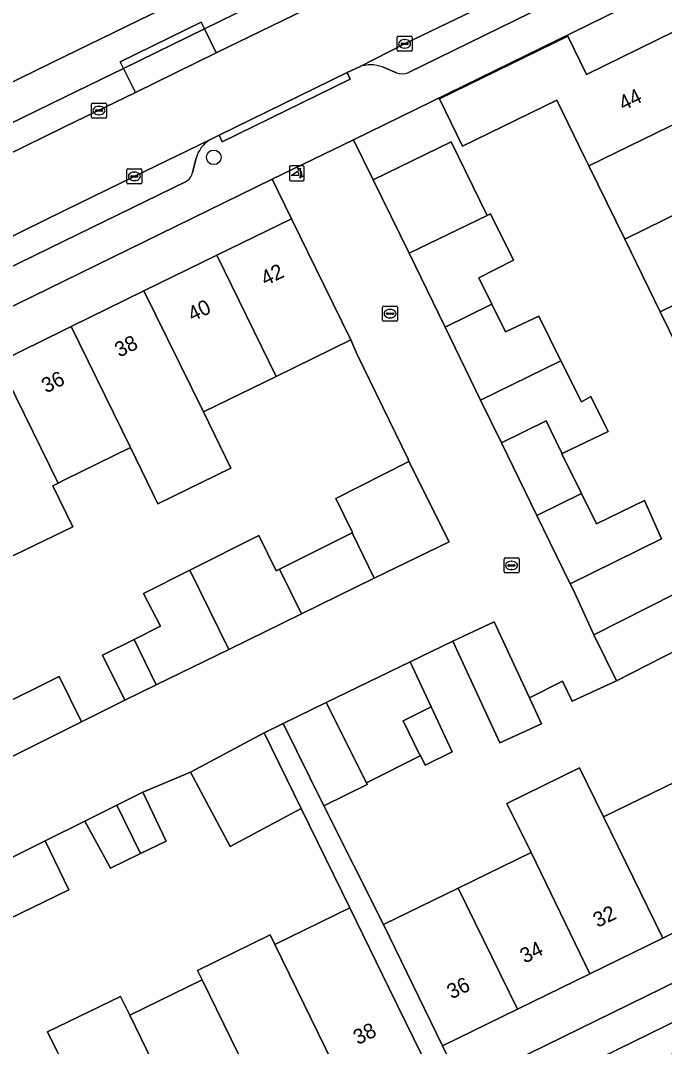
# Model space of a CAD drawing. Extents: x 160455 to 162082, y 388339 to 389736.
# Drawn here: x 161497.1 to 161540, y 388626.9 to 388695.3 of the extents above; entities that cross this region are included whole.
import ezdxf

# ---------------------------------------------------------------- set-up
doc = ezdxf.new("R2010")
doc.units = 0
for name, color, linetype in [('IMGEO_Boom', 7, 'Continuous'), ('IMGEO_Erf', 7, 'Continuous'), ('IMGEO_Kolk', 7, 'Continuous'), ('IMGEO_Pand', 7, 'Continuous'), ('IMGEO_Pand_nummerreeks', 7, 'Continuous'), ('IMGEO_Parkeervlak_open', 7, 'Continuous'), ('IMGEO_Poller', 7, 'Continuous'), ('IMGEO_Rijbaan_lokaal_open', 7, 'Continuous'), ('IMGEO_Voetpad_open', 7, 'Continuous')]:
    doc.layers.add(name, color=color, linetype=linetype)

msp = doc.modelspace()

# ---------------------------------------------------------------- linework, layer by layer
at = {"layer": 'IMGEO_Boom'}
msp.add_circle((161509.959, 388686.209), 0.489, dxfattribs=at)
at = {"layer": 'IMGEO_Erf'}
for points in [[(161449.307, 388668.189), (161500, 388692.927), (161519.707, 388702.55), (161517.526, 388707.037), (161514.537, 388705.584), (161513.883, 388706.92), (161509.716, 388704.881), (161505.546, 388702.841), (161506.2, 388701.505), (161503.365, 388700.123), (161500.53, 388698.741), (161500, 388699.828), (161499.876, 388700.082), (161495.693, 388698.04)], [(161539.166, 388697.108), (161519.276, 388687.387), (161520.596, 388684.705), (161525.799, 388687.25), (161528.205, 388682.332), (161528.43, 388682.441), (161529.96, 388679.346), (161527.655, 388678.16), (161528.52, 388676.407), (161529.433, 388674.559), (161531.653, 388675.609), (161533.137, 388672.645), (161534.513, 388669.9), (161535.134, 388670.254), (161536.175, 388668.145), (161536.282, 388667.929), (161533.214, 388666.45), (161533.196, 388666.441), (161534.512, 388663.775), (161535.51, 388661.755), (161538.709, 388663.316), (161539.858, 388660.753), (161533.744, 388657.765), (161533.953, 388657.378), (161535.325, 388654.366), (161542.62, 388658.048)], [(161542.137, 388671.052), (161539.765, 388675.902), (161537.392, 388680.753), (161535.006, 388685.631), (161534.758, 388686.139), (161532.856, 388690.033), (161526.561, 388686.959), (161525.021, 388690.113), (161533.589, 388694.298), (161534.837, 388691.741), (161540.641, 388694.576)], [(161494.968, 388649.262), (161499.628, 388651.581), (161501.134, 388648.554), (161504.023, 388649.995), (161502.535, 388652.999), (161504.633, 388654.052), (161506.391, 388654.933), (161505.264, 388657.105), (161508.371, 388658.67), (161512.976, 388660.991), (161514.121, 388658.631), (161514.357, 388658.748), (161519.189, 388661.158), (161519.228, 388661.177), (161518.11, 388663.457), (161522.989, 388665.91), (161522.927, 388666.084), (161519.522, 388673.055), (161519.118, 388674.032), (161514.114, 388671.587), (161509.273, 388669.222), (161511.099, 388665.484), (161506.23, 388663.105), (161504.404, 388666.843), (161500, 388664.691), (161499.562, 388664.478), (161499.299, 388664.35), (161499.207, 388664.305), (161500.543, 388661.572), (161496.041, 388659.372)], [(161544.167, 388655.014), (161536.845, 388651.29), (161533.885, 388649.939), (161533.233, 388651.257), (161531.031, 388650.156), (161531.83, 388648.431), (161529.066, 388647.151), (161525.922, 388653.938), (161523.06, 388652.566), (161524.47, 388649.552), (161525.869, 388646.563), (161524.081, 388645.665), (161523.756, 388646.298), (161523.745, 388646.293), (161520.148, 388644.494), (161520.206, 388644.384), (161517.3, 388642.949), (161521.285, 388635.027), (161526.281, 388637.47), (161531.139, 388639.846), (161529.534, 388643.11), (161534.375, 388645.482), (161535.978, 388642.212), (161540.828, 388644.584)], [(161540.828, 388644.584), (161545.677, 388646.955), (161550.526, 388649.326), (161549.208, 388652.021), (161554.093, 388654.41), (161555.411, 388651.715), (161560.382, 388654.146), (161564.336, 388646.061), (161559.4, 388643.647), (161554.506, 388641.253), (161549.639, 388638.873), (161544.789, 388636.501), (161539.939, 388634.129), (161535.072, 388631.748), (161530.241, 388629.385), (161525.239, 388626.939), (161526.553, 388624.255), (161565.483, 388643.308)], [(161499.483, 388626.609), (161498.868, 388627.873), (161503.731, 388630.239), (161504.348, 388628.981), (161509.189, 388631.347), (161508.882, 388631.974), (161513.721, 388634.339), (161514.028, 388633.711), (161519.032, 388636.157), (161515.798, 388642.765), (161511.056, 388640.238), (161508.409, 388645.206), (161505.233, 388643.862), (161506.78, 388640.601), (161505.075, 388639.769), (161503.058, 388638.785), (161501.356, 388641.933), (161498.695, 388640.608), (161500.281, 388637.345), (161495.409, 388634.982)]]:
    msp.add_lwpolyline(points, dxfattribs=at)
msp.add_lwpolyline([(161481.026, 388665.437), (161485.884, 388667.812), (161490.741, 388670.186), (161495.59, 388672.555), (161500, 388674.711), (161500.439, 388674.925), (161505.288, 388677.296), (161510.154, 388679.674), (161515.15, 388682.116), (161513.866, 388684.743), (161500, 388677.967), (161465.056, 388660.893), (161466.343, 388658.261), (161471.32, 388660.694), (161476.177, 388663.067)], close=True, dxfattribs=at)
at = {"layer": 'IMGEO_Kolk'}
for p, q in [((161522.199, 388693.355), (161522.199, 388694.207)), ((161522.274, 388694.281), (161523.126, 388694.281)), ((161522.687, 388694.061), (161522.712, 388694.061)), ((161523.2, 388694.207), (161523.2, 388693.355)), ((161523.126, 388693.281), (161522.274, 388693.281)), ((161522.458, 388693.775), (161522.458, 388693.787)), ((161522.896, 388693.738), (161522.498, 388693.738)), ((161522.501, 388693.824), (161522.899, 388693.824)), ((161522.71, 388693.501), (161522.685, 388693.501)), ((161522.942, 388693.787), (161522.942, 388693.775)), ((161501.87, 388689.831), (161502.722, 388689.831)), ((161501.795, 388688.905), (161501.795, 388689.757)), ((161502.054, 388689.325), (161502.054, 388689.337)), ((161502.492, 388689.288), (161502.094, 388689.288)), ((161502.097, 388689.374), (161502.495, 388689.374)), ((161502.283, 388689.611), (161502.308, 388689.611)), ((161502.538, 388689.337), (161502.538, 388689.325)), ((161502.796, 388689.757), (161502.796, 388688.905)), ((161502.722, 388688.831), (161501.87, 388688.831)), ((161502.306, 388689.051), (161502.281, 388689.051)), ((161504.156, 388684.513), (161504.156, 388685.365)), ((161504.231, 388685.439), (161505.083, 388685.439)), ((161504.644, 388685.219), (161504.669, 388685.219)), ((161505.157, 388685.365), (161505.157, 388684.513)), ((161505.083, 388684.439), (161504.231, 388684.439)), ((161504.415, 388684.933), (161504.415, 388684.945)), ((161504.853, 388684.896), (161504.455, 388684.896)), ((161504.458, 388684.982), (161504.856, 388684.982)), ((161504.667, 388684.659), (161504.642, 388684.659)), ((161504.899, 388684.945), (161504.899, 388684.933)), ((161521.228, 388675.355), (161521.228, 388676.207)), ((161521.303, 388676.281), (161522.155, 388676.281)), ((161522.229, 388676.207), (161522.229, 388675.355)), ((161521.487, 388675.775), (161521.487, 388675.787)), ((161521.925, 388675.738), (161521.527, 388675.738)), ((161521.53, 388675.824), (161521.928, 388675.824)), ((161521.739, 388675.501), (161521.714, 388675.501)), ((161521.716, 388676.061), (161521.741, 388676.061)), ((161521.971, 388675.787), (161521.971, 388675.775)), ((161522.155, 388675.281), (161521.303, 388675.281)), ((161529.335, 388658.561), (161529.335, 388659.413)), ((161529.41, 388659.487), (161530.262, 388659.487)), ((161529.637, 388659.03), (161530.035, 388659.03)), ((161529.823, 388659.267), (161529.848, 388659.267)), ((161530.336, 388659.413), (161530.336, 388658.561)), ((161530.262, 388658.487), (161529.41, 388658.487)), ((161529.594, 388658.981), (161529.594, 388658.993)), ((161530.032, 388658.944), (161529.634, 388658.944)), ((161529.846, 388658.707), (161529.821, 388658.707)), ((161530.078, 388658.993), (161530.078, 388658.981))]:
    msp.add_line(p, q, dxfattribs=at)
for points in [[(161522.199, 388693.355), (161522.199, 388694.207)], [(161522.274, 388694.281), (161523.126, 388694.281)], [(161523.2, 388694.207), (161523.2, 388693.355)], [(161523.126, 388693.281), (161522.274, 388693.281)], [(161501.87, 388689.831), (161502.722, 388689.831)], [(161501.795, 388688.905), (161501.795, 388689.757)], [(161502.796, 388689.757), (161502.796, 388688.905)], [(161502.722, 388688.831), (161501.87, 388688.831)], [(161504.156, 388684.513), (161504.156, 388685.365)], [(161504.231, 388685.439), (161505.083, 388685.439)], [(161505.157, 388685.365), (161505.157, 388684.513)], [(161505.083, 388684.439), (161504.231, 388684.439)], [(161521.228, 388675.355), (161521.228, 388676.207)], [(161521.303, 388676.281), (161522.155, 388676.281)], [(161522.229, 388676.207), (161522.229, 388675.355)], [(161522.155, 388675.281), (161521.303, 388675.281)], [(161529.335, 388658.561), (161529.335, 388659.413)], [(161529.41, 388659.487), (161530.262, 388659.487)], [(161530.336, 388659.413), (161530.336, 388658.561)], [(161530.262, 388658.487), (161529.41, 388658.487)]]:
    msp.add_lwpolyline(points, dxfattribs=at)
for centre, radius, start, end in [((161522.276, 388694.205), 0.0765, 91.55205, 178.44795), ((161522.276, 388694.205), 0.0765, 91.55205, 178.44795), ((161523.124, 388694.205), 0.0765, 1.55205, 88.44795), ((161523.124, 388694.205), 0.0765, 1.55205, 88.44795), ((161522.276, 388693.357), 0.0765, 181.55205, 268.44795), ((161522.276, 388693.357), 0.0765, 181.55205, 268.44795), ((161522.498, 388693.784), 0.0403, 85.87752, 175.75265), ((161522.495, 388693.774), 0.0366, 178.93798, 274.71019), ((161522.899, 388693.781), 0.043, 264.86636, 352.45326), ((161522.903, 388693.786), 0.0386, 1.73085, 96.63898), ((161523.124, 388693.357), 0.0765, 271.55205, 358.44795), ((161523.124, 388693.357), 0.0765, 271.55205, 358.44795), ((161501.872, 388689.755), 0.0765, 91.55205, 178.44795), ((161501.872, 388689.755), 0.0765, 91.55205, 178.44795), ((161502.72, 388689.755), 0.0765, 1.55205, 88.44795), ((161502.72, 388689.755), 0.0765, 1.55205, 88.44795), ((161502.094, 388689.334), 0.0403, 85.87752, 175.75265), ((161502.091, 388689.324), 0.0366, 178.93798, 274.71019), ((161502.495, 388689.331), 0.043, 264.86636, 352.45326), ((161502.499, 388689.336), 0.0386, 1.73085, 96.63898), ((161501.872, 388688.907), 0.0765, 181.55205, 268.44795), ((161501.872, 388688.907), 0.0765, 181.55205, 268.44795), ((161502.72, 388688.907), 0.0765, 271.55205, 358.44795), ((161502.72, 388688.907), 0.0765, 271.55205, 358.44795), ((161504.233, 388685.363), 0.0765, 91.55205, 178.44795), ((161504.233, 388685.363), 0.0765, 91.55205, 178.44795), ((161505.081, 388685.363), 0.0765, 1.55205, 88.44795), ((161505.081, 388685.363), 0.0765, 1.55205, 88.44795), ((161504.233, 388684.515), 0.0765, 181.55205, 268.44795), ((161504.233, 388684.515), 0.0765, 181.55205, 268.44795), ((161504.455, 388684.942), 0.0403, 85.87752, 175.75265), ((161504.452, 388684.932), 0.0366, 178.93798, 274.71019), ((161504.856, 388684.939), 0.043, 264.86636, 352.45326), ((161504.86, 388684.944), 0.0386, 1.73085, 96.63898), ((161505.081, 388684.515), 0.0765, 271.55205, 358.44795), ((161505.081, 388684.515), 0.0765, 271.55205, 358.44795), ((161521.305, 388676.205), 0.0765, 91.55205, 178.44795), ((161521.305, 388676.205), 0.0765, 91.55205, 178.44795), ((161522.153, 388676.205), 0.0765, 1.55205, 88.44795), ((161522.153, 388676.205), 0.0765, 1.55205, 88.44795), ((161521.527, 388675.784), 0.0403, 85.87752, 175.75265), ((161521.524, 388675.774), 0.0366, 178.93798, 274.71019), ((161521.928, 388675.781), 0.043, 264.86636, 352.45326), ((161521.932, 388675.786), 0.0386, 1.73085, 96.63898), ((161521.305, 388675.357), 0.0765, 181.55205, 268.44795), ((161521.305, 388675.357), 0.0765, 181.55205, 268.44795), ((161522.153, 388675.357), 0.0765, 271.55205, 358.44795), ((161522.153, 388675.357), 0.0765, 271.55205, 358.44795), ((161529.412, 388659.411), 0.0765, 91.55205, 178.44795), ((161529.412, 388659.411), 0.0765, 91.55205, 178.44795), ((161529.634, 388658.99), 0.0403, 85.87752, 175.75265), ((161530.039, 388658.992), 0.0386, 1.73085, 96.63898), ((161530.26, 388659.411), 0.0765, 1.55205, 88.44795), ((161530.26, 388659.411), 0.0765, 1.55205, 88.44795), ((161529.412, 388658.563), 0.0765, 181.55205, 268.44795), ((161529.412, 388658.563), 0.0765, 181.55205, 268.44795), ((161529.631, 388658.98), 0.0366, 178.93798, 274.71019), ((161530.035, 388658.987), 0.043, 264.86636, 352.45326), ((161530.26, 388658.563), 0.0765, 271.55205, 358.44795), ((161530.26, 388658.563), 0.0765, 271.55205, 358.44795)]:
    msp.add_arc(centre, radius, start, end, dxfattribs=at)
for centre, major_axis, ratio, start_param, end_param in [((161522.686, 388693.781), (-0.387, 0.002), 0.722429, 4.712389, 7.853982), ((161522.711, 388693.781), (-0.39, 0.002), 0.717154, 1.570796, 4.712389), ((161502.282, 388689.331), (-0.387, 0.002), 0.722429, 4.712389, 7.853982), ((161502.307, 388689.331), (-0.39, 0.002), 0.717154, 1.570796, 4.712389), ((161504.643, 388684.939), (-0.387, 0.002), 0.722429, 4.712389, 7.853982), ((161504.668, 388684.939), (-0.39, 0.002), 0.717154, 1.570796, 4.712389), ((161521.715, 388675.781), (-0.387, 0.002), 0.722429, 4.712389, 7.853982), ((161521.74, 388675.781), (-0.39, 0.002), 0.717154, 1.570796, 4.712389), ((161529.822, 388658.987), (-0.387, 0.002), 0.722429, 4.712389, 7.853982), ((161529.847, 388658.987), (-0.39, 0.002), 0.717154, 1.570796, 4.712389)]:
    msp.add_ellipse(centre, major_axis=major_axis, ratio=ratio, start_param=start_param, end_param=end_param, dxfattribs=at)
at = {"layer": 'IMGEO_Pand'}
for points in [[(161543.079, 388689.586), (161542.835, 388690.084), (161540.641, 388694.576), (161534.837, 388691.741), (161533.589, 388694.298), (161525.021, 388690.113), (161526.561, 388686.959), (161532.856, 388690.033), (161534.758, 388686.139), (161535.006, 388685.631)], [(161537.392, 388680.753), (161545.465, 388684.708), (161543.079, 388689.586), (161535.006, 388685.631)], [(161520.596, 388684.705), (161522.992, 388679.806), (161528.205, 388682.332), (161525.799, 388687.25)], [(161537.392, 388680.753), (161539.765, 388675.902), (161547.834, 388679.867), (161545.465, 388684.708)], [(161529.96, 388679.346), (161528.43, 388682.441), (161528.205, 388682.332), (161522.992, 388679.806), (161525.397, 388674.877), (161528.52, 388676.407), (161527.655, 388678.16)], [(161510.154, 388679.674), (161514.114, 388671.587), (161519.118, 388674.032), (161517.346, 388677.624), (161515.15, 388682.116)], [(161510.154, 388679.674), (161505.288, 388677.296), (161509.273, 388669.222), (161514.114, 388671.587)], [(161550.207, 388675.017), (161547.834, 388679.867), (161539.765, 388675.902), (161542.137, 388671.052)], [(161505.288, 388677.296), (161500.439, 388674.925), (161504.404, 388666.843), (161506.23, 388663.105), (161511.099, 388665.484), (161509.273, 388669.222)], [(161525.397, 388674.877), (161527.771, 388670.009), (161533.137, 388672.645), (161531.653, 388675.609), (161529.433, 388674.559), (161528.52, 388676.407)], [(161499.562, 388664.478), (161500, 388664.691), (161504.404, 388666.843), (161500.439, 388674.925), (161500, 388674.711), (161495.59, 388672.555)], [(161495.59, 388672.555), (161490.741, 388670.186), (161494.702, 388662.103), (161496.041, 388659.372), (161500.543, 388661.572), (161499.207, 388664.305), (161499.299, 388664.35), (161499.562, 388664.478)], [(161529.156, 388667.169), (161532.151, 388668.631), (161533.115, 388666.653), (161533.214, 388666.45), (161536.282, 388667.929), (161536.175, 388668.145), (161535.134, 388670.254), (161534.513, 388669.9), (161533.137, 388672.645), (161527.771, 388670.009)], [(161529.156, 388667.169), (161531.523, 388662.317), (161534.512, 388663.775), (161533.196, 388666.441), (161533.214, 388666.45), (161533.115, 388666.653), (161532.151, 388668.631)], [(161519.189, 388661.158), (161520.676, 388658.129), (161525.674, 388660.57), (161522.989, 388665.91), (161518.11, 388663.457), (161519.228, 388661.177)], [(161531.523, 388662.317), (161533.744, 388657.765), (161539.858, 388660.753), (161538.709, 388663.316), (161535.51, 388661.755), (161534.512, 388663.775)], [(161515.823, 388655.759), (161520.676, 388658.129), (161519.189, 388661.158), (161514.357, 388658.748)], [(161515.823, 388655.759), (161514.357, 388658.748), (161514.121, 388658.631), (161512.976, 388660.991), (161508.371, 388658.67), (161510.963, 388653.385)], [(161504.633, 388654.052), (161506.121, 388651.019), (161510.963, 388653.385), (161508.371, 388658.67), (161505.264, 388657.105), (161506.391, 388654.933)], [(161542.62, 388658.048), (161535.325, 388654.366), (161536.845, 388651.29), (161544.167, 388655.014)], [(161528.687, 388655.217), (161525.922, 388653.938), (161529.066, 388647.151), (161531.83, 388648.431), (161531.031, 388650.156)], [(161504.633, 388654.052), (161502.535, 388652.999), (161504.023, 388649.995), (161506.121, 388651.019)], [(161523.745, 388646.293), (161522.592, 388648.623), (161524.47, 388649.552), (161523.06, 388652.566), (161517.469, 388649.845), (161520.148, 388644.494)], [(161499.628, 388651.581), (161494.968, 388649.262), (161496.458, 388646.221), (161501.134, 388648.554)], [(161517.469, 388649.845), (161514.588, 388648.441), (161517.3, 388642.949), (161520.206, 388644.384), (161520.148, 388644.494)], [(161523.745, 388646.293), (161523.756, 388646.298), (161524.081, 388645.665), (161525.869, 388646.563), (161524.47, 388649.552), (161522.592, 388648.623)], [(161515.798, 388642.765), (161513.321, 388647.824), (161508.409, 388645.206), (161511.056, 388640.238)], [(161531.139, 388639.846), (161535.072, 388631.748), (161539.939, 388634.129), (161535.978, 388642.212), (161534.375, 388645.482), (161529.534, 388643.11)], [(161540.828, 388644.584), (161535.978, 388642.212), (161539.939, 388634.129), (161544.789, 388636.501)], [(161505.233, 388643.862), (161503.497, 388642.998), (161505.075, 388639.769), (161506.78, 388640.601)], [(161505.075, 388639.769), (161503.497, 388642.998), (161501.356, 388641.933), (161503.058, 388638.785)], [(161495.409, 388634.982), (161500.281, 388637.345), (161498.695, 388640.608), (161493.845, 388638.194)], [(161531.139, 388639.846), (161526.281, 388637.47), (161530.241, 388629.385), (161535.072, 388631.748)], [(161530.241, 388629.385), (161526.281, 388637.47), (161521.285, 388635.027), (161525.239, 388626.939)], [(161518.868, 388623.834), (161523.862, 388626.277), (161521.665, 388630.768), (161519.032, 388636.157), (161514.028, 388633.711)], [(161509.189, 388631.347), (161514.018, 388621.462), (161518.868, 388623.834), (161514.028, 388633.711), (161513.721, 388634.339), (161508.882, 388631.974)], [(161509.159, 388619.086), (161514.018, 388621.462), (161509.189, 388631.347), (161504.348, 388628.981)], [(161509.159, 388619.086), (161504.348, 388628.981), (161503.731, 388630.239), (161498.868, 388627.873), (161499.483, 388626.609), (161500, 388625.546), (161504.3, 388616.709)]]:
    msp.add_lwpolyline(points, close=True, dxfattribs=at)
at = {"layer": 'IMGEO_Parkeervlak_open'}
for points in [[(161537.725, 388701.082), (161535.143, 388699.79), (161522.696, 388693.782), (161519.679, 388692.243)], [(161522.911, 388691.851), (161536.197, 388698.356)], [(161521.22, 388692.238), (161522.16, 388691.848)], [(161509.705, 388687.375), (161504.653, 388684.94), (161500, 388682.657), (161490.246, 388677.871), (161420.037, 388643.584), (161415.449, 388641.355)], [(161508.549, 388685.19), (161508.788, 388686.156)], [(161418.677, 388640.965), (161423.201, 388643.153), (161490.781, 388676.138), (161500, 388680.641), (161508.069, 388684.582)]]:
    msp.add_lwpolyline(points, dxfattribs=at)
for points in [[(161518.237, 388697.13), (161517.444, 388698.757), (161509.332, 388694.783), (161510.122, 388693.173)], [(161510.122, 388693.173), (161509.332, 388694.783), (161503.938, 388692.138), (161504.722, 388690.54)], [(161504.722, 388690.54), (161503.938, 388692.138), (161500, 388690.222), (161495.32, 388687.944), (161496.103, 388686.338), (161500, 388688.238)], [(161557.36, 388634.612), (161556.536, 388636.304), (161507.342, 388612.228), (161508.159, 388610.557), (161531.835, 388622.136), (161549.607, 388630.837)]]:
    msp.add_lwpolyline(points, close=True, dxfattribs=at)
for centre, radius, start, end in [((161520.443, 388690.167), 2.212, 69.4335, 110.1947), ((161522.532, 388692.733), 0.96, 247.19827, 293.25949), ((161510.729, 388685.651), 2.005, 120.69357, 165.40137), ((161507.665, 388685.394), 0.907, 296.43749, 346.98219)]:
    msp.add_arc(centre, radius, start, end, dxfattribs=at)
at = {"layer": 'IMGEO_Poller'}
for p, q in [((161515.003, 388685.551), (161515.003, 388684.744)), ((161515.003, 388685.551), (161515.003, 388684.744)), ((161515.905, 388685.646), (161515.097, 388685.646)), ((161515.905, 388685.646), (161515.097, 388685.646)), ((161515.999, 388684.744), (161515.999, 388685.551)), ((161515.999, 388684.744), (161515.999, 388685.551)), ((161515.097, 388684.649), (161515.905, 388684.649)), ((161515.097, 388684.649), (161515.905, 388684.649))]:
    msp.add_line(p, q, dxfattribs=at)
for points in [[(161515.638, 388685.002), (161515.125, 388685.002), (161515.555, 388685.277)], [(161515.682, 388685.375), (161515.67, 388685.302), (161515.545, 388685.507)], [(161515.545, 388685.507), (161515.776, 388685.441), (161515.705, 388685.409)], [(161515.698, 388684.83), (161515.764, 388685.061), (161515.794, 388684.993)], [(161515.83, 388684.966), (161515.902, 388684.955), (161515.698, 388684.83)]]:
    msp.add_lwpolyline(points, dxfattribs=at)
for centre, radius, start, end in [((161515.097, 388685.551), 0.0946, 90, 180), ((161515.097, 388685.551), 0.0946, 90, 180), ((161515.31, 388685.052), 0.332, 351.32473, 42.4854), ((161515.324, 388685.062), 0.476, 351.75274, 41.16905), ((161515.324, 388685.062), 0.516, 349.35686, 42.29123), ((161515.905, 388685.551), 0.0946, 0, 90), ((161515.905, 388685.551), 0.0946, 0, 90), ((161515.097, 388684.744), 0.0946, 180, 270), ((161515.097, 388684.744), 0.0946, 180, 270), ((161515.905, 388684.744), 0.0946, 270, 0), ((161515.905, 388684.744), 0.0946, 270, 0)]:
    msp.add_arc(centre, radius, start, end, dxfattribs=at)
at = {"layer": 'IMGEO_Rijbaan_lokaal_open'}
for points in [[(161535.143, 388699.79), (161537.725, 388701.082), (161537.865, 388701.152), (161535.701, 388705.645), (161521.63, 388698.784), (161518.237, 388697.13), (161510.122, 388693.173), (161504.722, 388690.54), (161500, 388688.238), (161496.103, 388686.338), (161490.708, 388683.707), (161481.979, 388679.451), (161476.602, 388676.829), (161468.097, 388672.682), (161462.701, 388670.051), (161454.386, 388665.997), (161451.03, 388664.342)], [(161435.458, 388656.729), (161435.069, 388656.539), (161417.895, 388648.131), (161384.168, 388631.645), (161386.403, 388627.141), (161405.177, 388636.35), (161405.819, 388636.661), (161415.012, 388641.137), (161415.449, 388641.355), (161420.037, 388643.584), (161490.246, 388677.871), (161500, 388682.657), (161504.653, 388684.94), (161509.705, 388687.375), (161510.309, 388687.682), (161518.854, 388691.862), (161519.679, 388692.243), (161522.696, 388693.782), (161535.143, 388699.79)], [(161493.845, 388638.194), (161498.695, 388640.608), (161501.356, 388641.933), (161503.497, 388642.998), (161505.233, 388643.862), (161508.409, 388645.206), (161513.321, 388647.824), (161514.588, 388648.441), (161517.469, 388649.845), (161523.06, 388652.566), (161525.922, 388653.938), (161528.687, 388655.217), (161531.031, 388650.156), (161533.233, 388651.257), (161533.885, 388649.939), (161536.845, 388651.29), (161535.325, 388654.366), (161533.953, 388657.378), (161533.744, 388657.765), (161531.523, 388662.317), (161529.156, 388667.169), (161527.771, 388670.009), (161525.397, 388674.877), (161522.992, 388679.806), (161520.596, 388684.705), (161519.276, 388687.387), (161513.866, 388684.743), (161515.15, 388682.116), (161517.346, 388677.624), (161519.118, 388674.032), (161519.522, 388673.055), (161522.927, 388666.084), (161522.989, 388665.91), (161525.674, 388660.57), (161520.676, 388658.129), (161515.823, 388655.759), (161510.963, 388653.385), (161506.121, 388651.019), (161504.023, 388649.995), (161501.134, 388648.554), (161496.458, 388646.221)]]:
    msp.add_lwpolyline(points, dxfattribs=at)
at = {"layer": 'IMGEO_Voetpad_open'}
for points in [[(161535.701, 388705.645), (161535.884, 388705.734), (161536.993, 388706.312), (161537.176, 388706.399), (161539.933, 388707.708), (161538.166, 388711.551), (161535.374, 388710.189), (161530.708, 388707.902), (161520.704, 388703.037), (161519.707, 388702.55), (161500, 388692.927), (161449.307, 388668.189), (161446.567, 388664.009)], [(161480.977, 388681.505), (161481.196, 388681.056), (161489.932, 388685.3), (161489.712, 388685.748), (161495.1, 388688.392), (161495.32, 388687.944), (161500, 388690.222), (161503.938, 388692.138), (161503.718, 388692.586), (161509.112, 388695.231), (161509.332, 388694.783), (161517.444, 388698.757), (161517.226, 388699.206), (161520.623, 388700.852), (161520.841, 388700.403), (161532.625, 388706.143)], [(161679.474, 388698.97), (161580.923, 388650.833), (161575.802, 388648.382), (161571.118, 388646.062), (161565.671, 388643.379), (161565.483, 388643.308), (161526.553, 388624.255)], [(161536.197, 388698.356), (161522.911, 388691.851)], [(161389.287, 388623.872), (161409.391, 388633.695), (161414.846, 388636.36), (161463.678, 388660.22), (161465.056, 388660.893), (161500, 388677.967), (161513.866, 388684.743), (161519.276, 388687.387), (161539.166, 388697.108)], [(161519.679, 388692.243), (161518.854, 388691.862), (161519.073, 388691.413), (161510.528, 388687.233), (161510.309, 388687.682), (161509.705, 388687.375)], [(161522.16, 388691.848), (161521.22, 388692.238)], [(161508.788, 388686.156), (161508.549, 388685.19)], [(161508.069, 388684.582), (161500, 388680.641), (161490.781, 388676.138), (161423.201, 388643.153), (161418.677, 388640.965)], [(161419.794, 388569.425), (161431.515, 388575.136), (161431.297, 388575.585), (161436.738, 388578.229), (161436.956, 388577.78), (161458.868, 388588.504), (161461.353, 388589.72), (161500, 388608.635), (161504.877, 388611.022), (161507.342, 388612.228), (161556.536, 388636.304)]]:
    msp.add_lwpolyline(points, dxfattribs=at)
for points in [[(161509.332, 388694.783), (161509.112, 388695.231), (161503.718, 388692.586), (161503.938, 388692.138)], [(161518.854, 388691.862), (161510.309, 388687.682), (161510.528, 388687.233), (161519.073, 388691.413)], [(161517.3, 388642.949), (161514.588, 388648.441), (161513.321, 388647.824), (161515.798, 388642.765), (161519.032, 388636.157), (161521.665, 388630.768), (161523.862, 388626.277), (161525.18, 388623.583), (161526.553, 388624.255), (161525.239, 388626.939), (161521.285, 388635.027)]]:
    msp.add_lwpolyline(points, close=True, dxfattribs=at)
for centre, radius, start, end in [((161520.443, 388690.167), 2.212, 69.4335, 110.1947), ((161522.532, 388692.733), 0.96, 247.19827, 293.25949), ((161510.729, 388685.651), 2.005, 120.69357, 165.40137), ((161507.665, 388685.394), 0.907, 296.43749, 346.98219)]:
    msp.add_arc(centre, radius, start, end, dxfattribs=at)

# ---------------------------------------------------------------- texts
at = {"layer": 'IMGEO_Pand_nummerreeks'}
for s, rotation, p in [('44', 26.02947, (161537.3, 388689.293)), ('42', 26.04762, (161513.405, 388677.612)), ('40', 26.04762, (161508.529, 388675.229)), ('38', 26.04762, (161503.649, 388672.844)), ('36', 26.04762, (161498.766, 388670.456)), ('32', 26.06306, (161535.587, 388634.805)), ('34', 26.06306, (161530.71, 388632.419)), ('36', 26.06306, (161525.83, 388630.033)), ('38', 26.06278, (161519.576, 388626.986))]:
    msp.add_text(s, height=1, rotation=rotation, dxfattribs=at).set_placement(p)

doc.saveas('drawing.dxf')
